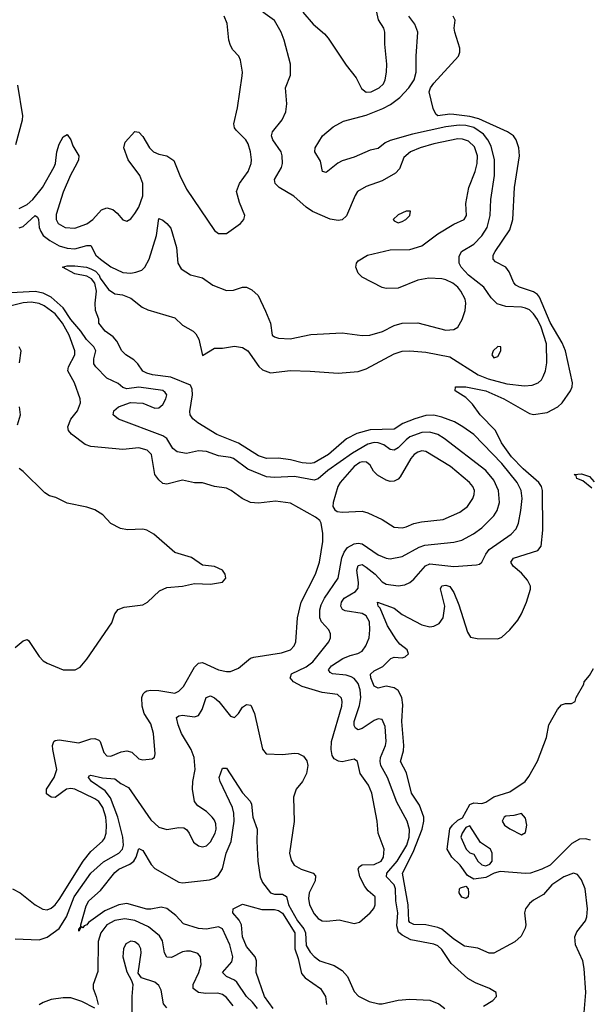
# Model space of a CAD drawing. Header units: inches. Extents: x 1682530 to 1839546, y 640742 to 791647.
# Tile 258 of 656: x 1700573 to 1703434, y 744351 to 749293. Entities that reach past the tile are written whole.
import ezdxf

# ---------------------------------------------------------------- set-up
doc = ezdxf.new("R2010")
doc.units = ezdxf.units.IN
doc.header["$MEASUREMENT"] = 0
doc.layers.add('B7704', color=7, linetype='Continuous')

msp = doc.modelspace()

# ---------------------------------------------------------------- linework, layer by layer
at = {"layer": 'B7704', "color": 5}
for points, elevation in [([(1701993.2, 749330), (1702045.2, 749270), (1702101.3, 749221.3), (1702119.7, 749199.7), (1702210, 749064.2), (1702260, 749000), (1702287, 748947), (1702310, 748928.4), (1702334.5, 748930), (1702375.8, 748950), (1702396.4, 748970), (1702405.3, 748990), (1702412.9, 749030), (1702413.8, 749070), (1702403.1, 749170), (1702404.4, 749230), (1702398.4, 749250), (1702371.4, 749291.4), (1702350, 749390.9)], 560), ([(1700570, 748248.6), (1700590, 748254.8), (1700650, 748309.2), (1700662, 748302), (1700666.8, 748290), (1700671.2, 748250), (1700678.2, 748230), (1700691.2, 748210), (1700724.1, 748184.1), (1700770, 748157.2), (1700810, 748145.3), (1700850, 748143.1), (1700910, 748159), (1700930, 748159.3), (1700955.1, 748110), (1700977.8, 748090), (1701030, 748051.7), (1701090, 748023.3), (1701130, 748020.5), (1701155.3, 748024.7), (1701184.5, 748035.5), (1701200.4, 748050), (1701221.5, 748090), (1701259.5, 748210), (1701270, 748294), (1701290, 748286), (1701311.4, 748270), (1701330, 748246), (1701359.8, 748150), (1701365.7, 748070), (1701381.7, 748041.7), (1701430, 748011.8), (1701490, 747997.7), (1701540.7, 747960.7), (1701610, 747933.6), (1701645.3, 747934.7), (1701690.4, 747950.4), (1701710.4, 747950.4), (1701737.6, 747937.6), (1701768.7, 747908.7), (1701806, 747830), (1701830.2, 747770.2), (1701839.6, 747710), (1701850, 747700.8), (1701870, 747694.4), (1701928.5, 747691.5), (1702032.9, 747712.9), (1702190, 747720.2), (1702290, 747707.9), (1702329.1, 747709.1), (1702392.2, 747727.8), (1702450, 747757.7), (1702490, 747770.2), (1702570, 747771.1), (1702710, 747734.1), (1702750, 747738), (1702769.7, 747750), (1702792.1, 747787.9), (1702806.2, 747833.8), (1702810.5, 747870), (1702807.2, 747890), (1702785.2, 747930), (1702769.8, 747950), (1702744.5, 747970), (1702710, 747987.2), (1702690, 747991.7), (1702624.8, 747995.2), (1702570, 747985), (1702470, 747945), (1702410, 747943.1), (1702390, 747947.7), (1702290, 747999.8), (1702270, 748020.5), (1702258, 748050), (1702261, 748070), (1702270, 748082), (1702317, 748110), (1702430, 748137.1), (1702530, 748138.5), (1702590, 748157.4), (1702670, 748218), (1702750, 748265.6), (1702801.6, 748290), (1702814.2, 748310), (1702810.6, 748370), (1702825.3, 748450), (1702857.4, 748530), (1702867.2, 748570), (1702867.8, 748610), (1702854.1, 748654.1), (1702823.1, 748683.1), (1702793.1, 748693.1), (1702770, 748694.2), (1702650, 748669.5), (1702581.7, 748650), (1702533.1, 748630), (1702499, 748601), (1702476.6, 748543.4), (1702457.5, 748522.5), (1702390, 748484.4), (1702310, 748455.8), (1702267.6, 748430), (1702254.7, 748410), (1702211, 748309), (1702190, 748287.4), (1702170, 748284.2), (1702130, 748290.9), (1702041.6, 748330), (1702010, 748351), (1701947.6, 748407.6), (1701874, 748450), (1701861.6, 748461.6), (1701853.5, 748470), (1701850.8, 748490), (1701886, 748550), (1701890.7, 748570), (1701889.8, 748610), (1701883.2, 748630), (1701842.9, 748690), (1701835.5, 748710), (1701839.8, 748730), (1701888.3, 748790), (1701907.2, 748830), (1701911.8, 748870), (1701905.8, 748950), (1701930, 749014.8), (1701930, 749069), (1701899.1, 749190), (1701884.2, 749230), (1701850, 749287.7), (1701791.2, 749330)], 560), ([(1700570, 748345.8), (1700610, 748364.6), (1700638.9, 748390), (1700686.3, 748450), (1700746.3, 748553.7), (1700752.4, 748570), (1700759.1, 748630), (1700770, 748667.1), (1700790, 748705.2), (1700810, 748716.2), (1700829.3, 748690), (1700839.3, 748659.3), (1700869.3, 748609.3), (1700867.9, 748590), (1700860.1, 748570), (1700827.5, 748512.5), (1700790, 748426.2), (1700755.2, 748315.2), (1700756.1, 748290), (1700766.3, 748270), (1700800.4, 748250), (1700850, 748245.8), (1700910, 748268.8), (1700939.4, 748290), (1700982.3, 748337.7), (1701010, 748348), (1701039.6, 748339.6), (1701062, 748322), (1701090, 748287.7), (1701110, 748282), (1701130, 748293), (1701150, 748319.3), (1701170, 748352.2), (1701190, 748408), (1701189.9, 748470), (1701174.9, 748510), (1701117.2, 748590), (1701095, 748650), (1701102.4, 748677.6), (1701150, 748732), (1701170, 748728.8), (1701190, 748705.7), (1701223.2, 748650), (1701243.7, 748630), (1701270, 748617.6), (1701310.4, 748610), (1701346.2, 748586.2), (1701375.5, 748510), (1701410, 748441.6), (1701550, 748234.4), (1701570, 748219.5), (1701610, 748220.3), (1701679.6, 748270), (1701696.2, 748290), (1701702.4, 748310), (1701674.3, 748374.3), (1701659.4, 748430), (1701675.5, 748470), (1701718.5, 748530), (1701733.1, 748570), (1701735, 748590), (1701730.5, 748630), (1701719.2, 748670), (1701706.1, 748690), (1701658.1, 748738.1), (1701649.8, 748750), (1701647.1, 748770), (1701665, 748850), (1701688.5, 749010), (1701689.7, 749030), (1701679.7, 749090), (1701671.6, 749110), (1701641.8, 749141.8), (1701630, 749162.7), (1701621.4, 749190), (1701613.5, 749273.5), (1701598.3, 749310)], 580), ([(1702898.7, 744341.3), (1702946, 744370), (1702964, 744390), (1702962, 744410), (1702929, 744430), (1702858, 744458), (1702819.8, 744479.8), (1702735.9, 744555.9), (1702690, 744626.2), (1702670, 744643.7), (1702650, 744652.5), (1702534.3, 744674.3), (1702490, 744697.4), (1702473.2, 744713.2), (1702464.4, 744744.4), (1702469.3, 744810), (1702459.6, 744870), (1702457.3, 744930), (1702450, 744950.8), (1702411.6, 744991.6), (1702414.3, 745010), (1702465.2, 745070), (1702514.4, 745150), (1702525.6, 745190), (1702527.5, 745227.5), (1702515.8, 745270), (1702464.8, 745364.8), (1702416.6, 745490), (1702384.2, 745550), (1702380.4, 745570), (1702382.8, 745590), (1702407.7, 745650), (1702410.9, 745670), (1702405.4, 745745.4), (1702390, 745780.4), (1702370, 745784.1), (1702350, 745775.6), (1702290, 745734.9), (1702270, 745728.4), (1702257.4, 745737.4), (1702250.5, 745750.5), (1702249.9, 745770), (1702277.3, 745850), (1702283.4, 745890), (1702280.5, 745930), (1702270, 745960.7), (1702250, 745986.5), (1702234.9, 745994.9), (1702210, 746002.2), (1702142, 746010), (1702130, 746016.4), (1702121.1, 746030), (1702137, 746050), (1702193.4, 746086.6), (1702230, 746102.4), (1702268.8, 746111.2), (1702290, 746123.9), (1702308.8, 746150), (1702324.8, 746190), (1702329.2, 746230), (1702326.4, 746270), (1702310, 746300.2), (1702290, 746311.7), (1702205.6, 746325.6), (1702192.1, 746332.1), (1702183.1, 746350), (1702186.7, 746370), (1702199.3, 746390), (1702256.9, 746423.1), (1702270, 746440.3), (1702272.2, 746467.8), (1702264.2, 746530), (1702270, 746553.2), (1702290, 746558.5), (1702310, 746545.6), (1702355.1, 746510), (1702390, 746470.8), (1702410, 746459.8), (1702470, 746451.5), (1702503.6, 746456.4), (1702530, 746468.2), (1702550, 746485.2), (1702608, 746552), (1702630, 746561.6), (1702750, 746548.6), (1702864.2, 746555.8), (1702879.4, 746560.6), (1702890, 746570.4), (1702909.8, 746610), (1702927, 746633), (1703038.2, 746710), (1703062.7, 746737.3), (1703073.9, 746766.1), (1703086.2, 746830), (1703092, 746890), (1703088.1, 746930), (1703068.1, 746970), (1702990, 747064.7), (1702849.9, 747210), (1702795.4, 747250), (1702753.6, 747273.6), (1702690, 747298.3), (1702650, 747307.9), (1702610, 747305.8), (1702553.5, 747290), (1702494.7, 747265.3), (1702450, 747237.4), (1702330, 747234.3), (1702263.8, 747216.2), (1702211.4, 747188.6), (1702121, 747110), (1702050, 747069.1), (1702030, 747065.9), (1701990, 747068.9), (1701930, 747083.6), (1701870, 747091.5), (1701810, 747090.5), (1701770, 747102.9), (1701670, 747166.7), (1701561.1, 747210), (1701465.6, 747270), (1701441.3, 747290), (1701428.2, 747310), (1701426.1, 747326.1), (1701439, 747410), (1701438.2, 747438.2), (1701430, 747458.4), (1701330, 747499.3), (1701238, 747510), (1701210, 747518.3), (1701190, 747529.2), (1701165.3, 747565.3), (1701145, 747585), (1701105.1, 747610), (1701085.7, 747630), (1701059.5, 747679.5), (1701041, 747701), (1701001.2, 747730), (1700969.3, 747770), (1700969.1, 747789.1), (1700952.9, 747832.9), (1700951.8, 747870), (1700958, 747930), (1700949.4, 747970), (1700932, 747992), (1700910, 748006), (1700850, 748017), (1700787, 748050), (1700810, 748057.4), (1700850, 748056.8), (1700907.3, 748050), (1700930, 748041.5), (1700952.4, 748030), (1700970.9, 748010), (1700976.1, 747996.1), (1701018.9, 747938.9), (1701050, 747916.3), (1701088, 747912), (1701130, 747895.8), (1701187.3, 747850), (1701215.8, 747835.8), (1701350, 747796.3), (1701390, 747759.1), (1701442.8, 747730), (1701456.7, 747716.7), (1701471.6, 747690), (1701490, 747606.8), (1701550, 747644.2), (1701590, 747643.6), (1701650, 747654.2), (1701690, 747647.2), (1701717.3, 747630), (1701771.3, 747551.3), (1701790, 747535.3), (1701830, 747519.4), (1701930, 747531.5), (1702030, 747529.2), (1702170, 747518.1), (1702270, 747527), (1702310, 747540.1), (1702450, 747615.1), (1702490, 747629.1), (1702528.7, 747631.3), (1702610, 747623.3), (1702730, 747600.3), (1702871.2, 747510), (1702922.8, 747490), (1703014.9, 747465.1), (1703105, 747455), (1703142.2, 747457.8), (1703173.3, 747470), (1703190, 747485.3), (1703198.6, 747501.4), (1703210, 747530.6), (1703216.3, 747570), (1703214.2, 747665.8), (1703187, 747750), (1703170, 747788.3), (1703150, 747816.9), (1703130, 747835.8), (1703110, 747845.3), (1703088.7, 747850), (1703010, 747852.7), (1702966.8, 747866.8), (1702936.4, 747896.4), (1702900.3, 747950), (1702823.6, 748010), (1702787, 748050), (1702776.8, 748070), (1702776.2, 748103.8), (1702788.3, 748130), (1702850, 748166.4), (1702890, 748208.6), (1702916.7, 748250), (1702932.8, 748310), (1702935.2, 748390), (1702953.8, 748510), (1702953.8, 748590), (1702937.3, 748657.3), (1702920.9, 748690), (1702898.1, 748718.1), (1702850, 748750.8), (1702810, 748761), (1702776.9, 748763.1), (1702710, 748755.2), (1702541.8, 748718.2), (1702430, 748686.3), (1702405.6, 748674.4), (1702370, 748645.7), (1702330, 748637.3), (1702250, 748602.8), (1702190, 748584.2), (1702167.4, 748572.6), (1702110, 748526), (1702091.4, 748531.4), (1702081.9, 748581.9), (1702053.1, 748630), (1702054.7, 748650), (1702090.7, 748710), (1702144.9, 748755.1), (1702196.7, 748783.3), (1702310, 748813.1), (1702393.8, 748846.2), (1702432.4, 748867.6), (1702478.3, 748901.7), (1702525, 748950), (1702550.4, 748990), (1702561.1, 749030), (1702560.5, 749110), (1702568.8, 749230), (1702554.6, 749270), (1702524.5, 749310)], 540), ([(1703403, 744310), (1703411.3, 744410), (1703402.9, 744530), (1703396.2, 744570), (1703360.4, 744650), (1703356.3, 744690), (1703366.1, 744713.9), (1703409.8, 744770.2), (1703416.4, 744790), (1703420.3, 744830), (1703408.9, 744930), (1703390, 744975.1), (1703370, 745002.3), (1703350, 745009.8), (1703302, 744990), (1703241.6, 744950), (1703198.7, 744901.3), (1703150, 744873.5), (1703130, 744856.8), (1703108.6, 744830), (1703104.1, 744810), (1703110.2, 744750), (1703107.6, 744732.4), (1703087.2, 744692.8), (1703055.4, 744664.6), (1702950, 744608), (1702927.6, 744607.6), (1702870, 744633), (1702802.6, 744642.6), (1702750, 744677.8), (1702690, 744727.9), (1702670, 744736.6), (1702610, 744750.5), (1702550, 744751.8), (1702530, 744760.8), (1702523.5, 744770), (1702520.8, 744850), (1702492.7, 745010), (1702545.3, 745114.7), (1702590.4, 745230), (1702600.1, 745270), (1702599.6, 745290), (1702578.5, 745350), (1702537.7, 745410), (1702512.3, 745512.3), (1702482.8, 745570), (1702496.8, 745623.2), (1702498.9, 745650), (1702489.2, 745770.8), (1702493.8, 745853.8), (1702488.8, 745890), (1702470, 745926.3), (1702450, 745939.3), (1702410, 745948.3), (1702370, 745937.4), (1702350, 745947.8), (1702334, 745990), (1702332.7, 746007.3), (1702350, 746024.3), (1702393.5, 746046.5), (1702434.2, 746085.8), (1702450, 746093.1), (1702490, 746090.2), (1702505.8, 746094.2), (1702522.8, 746110), (1702515.2, 746130), (1702479.3, 746159.3), (1702461.2, 746181.2), (1702417.7, 746250), (1702379.8, 746339.8), (1702371.1, 746350), (1702367.6, 746370), (1702450, 746338.4), (1702490, 746307.3), (1702590, 746256.1), (1702630, 746245.5), (1702650, 746248.3), (1702677, 746262.9), (1702695.6, 746290), (1702704.2, 746350), (1702683.7, 746436.3), (1702689.4, 746450.6), (1702710, 746454.4), (1702730, 746448), (1702750, 746418), (1702775.3, 746355.3), (1702818.7, 746218.7), (1702834, 746194), (1702866.8, 746186.8), (1702970, 746185.7), (1702990, 746193.3), (1703030, 746229.6), (1703070, 746278.1), (1703090, 746310.1), (1703114.7, 746370), (1703133.8, 746433.8), (1703134, 746450), (1703120, 746480), (1703090, 746514), (1703047.4, 746550), (1703035.5, 746570), (1703049.9, 746590.1), (1703171.6, 746628.4), (1703188, 746650), (1703196.4, 746730), (1703195, 746930), (1703189.9, 746950), (1703175.7, 746970), (1703098.1, 747038.1), (1703039.2, 747099.2), (1702988.8, 747168.8), (1702958.7, 747230), (1702881.5, 747310), (1702843.8, 747363.8), (1702810, 747396.2), (1702756, 747430), (1702759, 747450), (1702810.8, 747450), (1702910.2, 747430), (1703000.5, 747390), (1703130, 747315.3), (1703150, 747310.6), (1703218.6, 747321.4), (1703271.9, 747350), (1703293, 747370), (1703335, 747430), (1703343.2, 747450), (1703344.2, 747470), (1703309.9, 747630), (1703292.4, 747670), (1703233.5, 747773.5), (1703179.8, 747899.8), (1703170, 747913.4), (1703150, 747927.5), (1703078.7, 747950), (1703060.6, 747960.6), (1703050, 747971.3), (1703027.5, 748027.5), (1703010.9, 748050), (1702958, 748078), (1702946.4, 748090), (1702947.3, 748110), (1702957.4, 748130), (1703030, 748238), (1703046.4, 748290), (1703053.9, 748450), (1703079.2, 748610), (1703076.3, 748650), (1703062.6, 748690), (1703048.9, 748710), (1703018.2, 748730), (1702875.5, 748795.5), (1702830, 748806.8), (1702750, 748817.4), (1702730, 748818.7), (1702670, 748809.6), (1702659.1, 748819.1), (1702647, 748847), (1702626.1, 748930), (1702632.5, 748950), (1702650, 748973.6), (1702772.7, 749110), (1702779.3, 749130), (1702779.3, 749150), (1702754.5, 749230), (1702752.3, 749250), (1702757, 749290), (1702747, 749310)], 520), ([(1700553.8, 748666.2), (1700587.1, 748790), (1700588.9, 748810), (1700564.1, 748964.1)], 620), ([(1700550, 744679.1), (1700670, 744674.5), (1700710, 744688.3), (1700770, 744731.3), (1700806.7, 744790), (1700845.6, 744890), (1700930, 745008.4), (1700993.7, 745066.3), (1701069.9, 745110.1), (1701088.8, 745130), (1701093.7, 745150), (1701090.3, 745190), (1701064.2, 745290), (1701027.9, 745387.9), (1701002.1, 745422.1), (1700932.1, 745470), (1700917.4, 745490), (1700921.6, 745498.4), (1700930, 745501.7), (1700988.3, 745488.3), (1701050, 745483), (1701079.7, 745459.7), (1701118.3, 745438.3), (1701230, 745277.3), (1701270, 745240.2), (1701310, 745227.7), (1701370, 745238.4), (1701396, 745236), (1701410, 745228), (1701423.1, 745210), (1701444.6, 745164.6), (1701470, 745145.8), (1701490, 745141.1), (1701510, 745146.7), (1701530, 745167.1), (1701553.8, 745210), (1701558.4, 745230), (1701556.6, 745256.6), (1701550, 745275.1), (1701538.4, 745290), (1701510, 745318.4), (1701466.4, 745346.4), (1701449, 745369), (1701439.5, 745430), (1701441.5, 745470), (1701452.7, 745530), (1701448.4, 745590), (1701432.9, 745630), (1701384.5, 745710), (1701366.9, 745753.1), (1701358.9, 745790), (1701370, 745799), (1701390, 745802.9), (1701450, 745793.4), (1701470, 745800.9), (1701487.8, 745830), (1701508.6, 745891.4), (1701530, 745899.1), (1701550, 745889.1), (1701572.2, 745870), (1701630, 745797), (1701650, 745790.4), (1701670, 745810.4), (1701690, 745841.7), (1701710, 745854.9), (1701731.8, 745851.8), (1701750, 745810.7), (1701790, 745631), (1701808.8, 745608.8), (1701890, 745604.2), (1701950, 745611.8), (1701970, 745610.3), (1701995.9, 745595.9), (1702013.1, 745573.1), (1702017.8, 745550), (1702010.3, 745510), (1701990.2, 745469.8), (1701959.3, 745430), (1701946.4, 745390), (1701948.9, 745268.9), (1701926, 745110), (1701934.1, 745074.1), (1701948.4, 745050), (1701983.8, 745030), (1702044.2, 745010), (1702056.4, 744996.4), (1702054.6, 744970), (1702025, 744910), (1702021.3, 744881.3), (1702025.4, 744850), (1702050, 744804.9), (1702070, 744782.4), (1702090, 744770.2), (1702112.5, 744767.5), (1702174.4, 744774.4), (1702250, 744755.8), (1702276.4, 744763.6), (1702330, 744810.6), (1702348.2, 744831.8), (1702355.8, 744850), (1702355.1, 744890), (1702320.2, 744920.2), (1702303, 744943), (1702278.6, 744990), (1702269.8, 745030.2), (1702277.2, 745042.8), (1702289.8, 745050.2), (1702350, 745052), (1702385.5, 745070), (1702397.8, 745090), (1702400.7, 745130), (1702370.8, 745210), (1702364.8, 745270), (1702338.4, 745410), (1702322.7, 745450), (1702279.4, 745510), (1702266, 745570), (1702250, 745581.7), (1702190, 745567.5), (1702171.1, 745571.1), (1702150, 745582.4), (1702140.2, 745600.2), (1702135.3, 745630), (1702137.2, 745670), (1702187.5, 745847.5), (1702190.5, 745870), (1702187.1, 745887.1), (1702166, 745906), (1702090, 745915.3), (1701990, 745945.9), (1701945.7, 745970), (1701929.1, 745990), (1701930, 745993.4), (1701935.5, 746010), (1702010, 746044.2), (1702042.5, 746070), (1702123.8, 746170), (1702131.9, 746190), (1702132, 746210), (1702123.5, 746230), (1702085.7, 746270), (1702077.5, 746290), (1702077.1, 746330), (1702084, 746356), (1702101.3, 746390), (1702170.3, 746489.7), (1702188.8, 746591.2), (1702200.1, 746619.9), (1702217.2, 746642.8), (1702250, 746662.7), (1702270, 746665.8), (1702290, 746661.6), (1702370, 746606.1), (1702409.8, 746590.2), (1702430, 746587.2), (1702490, 746598), (1702575.4, 746644.6), (1702605, 746655), (1702750, 746671.2), (1702790, 746681.1), (1702848.2, 746711.8), (1702890, 746742.3), (1702950, 746802.2), (1702967.1, 746830), (1702978.5, 746870), (1702973.6, 746930), (1702950, 746982), (1702909.9, 747030), (1702702.2, 747190), (1702670, 747210.4), (1702630, 747222.7), (1702590, 747220.4), (1702530, 747198.5), (1702510, 747184.8), (1702470, 747143.6), (1702450, 747132.2), (1702430, 747135.7), (1702399.1, 747159.1), (1702370, 747169.5), (1702350, 747169.9), (1702318.6, 747161.4), (1702242.4, 747117.6), (1702118.4, 747030), (1702070, 746988.7), (1702050, 746981.5), (1701950, 747000.1), (1701850, 746995.3), (1701810, 746999), (1701716, 747036), (1701645.7, 747090), (1701630, 747095.8), (1701570, 747102.9), (1701510, 747124.9), (1701470, 747128.4), (1701410, 747114.9), (1701363.1, 747123.1), (1701340.5, 747140.5), (1701310.5, 747190), (1701290, 747203.4), (1701067.5, 747287.5), (1701041.6, 747310), (1701044.7, 747330), (1701067.6, 747350), (1701128.3, 747371.7), (1701190, 747368.1), (1701250, 747343), (1701270, 747344), (1701290, 747361.3), (1701305.9, 747390), (1701311, 747410), (1701302.1, 747422.1), (1701290, 747431.2), (1701170, 747447.8), (1701110, 747439.5), (1701090, 747447.3), (1701066.7, 747466.7), (1701010, 747493.3), (1700954.6, 747550), (1700945.3, 747565.3), (1700945.2, 747590), (1700954, 747630), (1700945, 747650), (1700907.9, 747687.9), (1700879.4, 747730), (1700828.7, 747788.7), (1700790, 747846.3), (1700730, 747899.9), (1700690, 747920.2), (1700650, 747929.1), (1700530, 747921.4)], 560), ([(1700537.3, 744930), (1700574.9, 744910), (1700650.8, 744850.8), (1700688.1, 744828.1), (1700710, 744825.6), (1700730, 744832.9), (1700750, 744851), (1700770, 744876.3), (1700890.2, 745069.8), (1700930, 745118.4), (1700988.5, 745170), (1700997.2, 745182.8), (1701006, 745210), (1701007.5, 745250), (1701004.2, 745290), (1700990, 745339.1), (1700970, 745368.2), (1700950, 745382.2), (1700850, 745431.4), (1700830, 745434.9), (1700806.7, 745430), (1700750, 745389.2), (1700729.9, 745389.9), (1700707.4, 745407.4), (1700706.8, 745430), (1700746.4, 745490), (1700758.4, 745530), (1700738.6, 745630), (1700737, 745650), (1700743.2, 745670), (1700750, 745675.7), (1700770, 745678.6), (1700870, 745663.3), (1700930, 745682.8), (1700950, 745685.2), (1700970, 745676.9), (1700975.6, 745670), (1700994.9, 745614.9), (1701010, 745598), (1701030, 745596.6), (1701081.6, 745618.4), (1701110, 745623.1), (1701135.9, 745615.9), (1701170, 745583.7), (1701190, 745578), (1701236.6, 745583.4), (1701249.3, 745590.7), (1701252, 745608), (1701244, 745710), (1701230, 745758), (1701197.3, 745810), (1701186.9, 745846.9), (1701186, 745890), (1701191.6, 745908.4), (1701201.4, 745918.6), (1701210, 745924.4), (1701230, 745927.3), (1701270, 745926.3), (1701350, 745912.1), (1701370, 745921.8), (1701393.5, 745946.5), (1701450, 746042.4), (1701470, 746063.6), (1701490, 746066.7), (1701570, 746030.2), (1701610, 746021.2), (1701630, 746021.3), (1701670, 746037.7), (1701730, 746087.4), (1701746.3, 746093.7), (1701885.7, 746114.3), (1701930, 746130.3), (1701949.7, 746150), (1701957.1, 746170), (1701965.8, 746290), (1701984, 746370), (1702056.1, 746510), (1702075.7, 746570), (1702093.5, 746673.5), (1702093.4, 746713.4), (1702085.1, 746765.1), (1702078.3, 746778.3), (1702056.6, 746796.6), (1701930, 746866.8), (1701855.4, 746875.4), (1701770, 746865.8), (1701730, 746869.8), (1701689.2, 746889.2), (1701632.8, 746930), (1701610, 746940.7), (1701549.1, 746949.1), (1701490, 746968.7), (1701450, 746968.9), (1701390, 746981.5), (1701310, 746962.1), (1701290, 746964.5), (1701270, 746982.8), (1701250.4, 747010.4), (1701232.9, 747110), (1701211.9, 747131.9), (1701170, 747143.2), (1701090, 747135.8), (1700930, 747150.5), (1700900.8, 747160.8), (1700831.9, 747211.9), (1700816.8, 747230), (1700814.5, 747250), (1700830, 747287.6), (1700862, 747330), (1700877.1, 747370), (1700876.5, 747390), (1700846.8, 747470), (1700813.5, 747530), (1700817.2, 747550), (1700849, 747610), (1700849.9, 747630.1), (1700820.8, 747710), (1700787.9, 747770), (1700750, 747816.5), (1700695.9, 747855.9), (1700670, 747867.4), (1700630, 747875.2), (1700590, 747872), (1700530, 747856.7)], 580), ([(1700571.1, 747571.1), (1700579.7, 747630), (1700570, 747651.5)], 620), ([(1700561.1, 747258.9), (1700576.3, 747310), (1700571.2, 747350)], 620), ([(1700550, 746142.3), (1700590, 746175.6), (1700610, 746181.7), (1700617.5, 746177.5), (1700670, 746096.5), (1700690, 746074.9), (1700710, 746062.7), (1700790, 746029.1), (1700850.8, 746029.2), (1700876.8, 746043.2), (1700910, 746083.1), (1701035.3, 746264.7), (1701049.8, 746310.2), (1701067.2, 746332.8), (1701096.5, 746343.5), (1701190, 746355.5), (1701214.3, 746370), (1701274.2, 746425.8), (1701310, 746442.3), (1701390, 746449.1), (1701450, 746462.3), (1701530, 746460.2), (1701589.2, 746470), (1701606, 746490), (1701602.4, 746510), (1701590, 746529.4), (1701550, 746548), (1701490, 746554.7), (1701434.1, 746594.1), (1701350, 746618.7), (1701245.4, 746710), (1701210, 746731.4), (1701190, 746734.8), (1701112.7, 746732.7), (1701078.2, 746738.2), (1701030, 746764.8), (1700990, 746807.1), (1700950, 746832), (1700910, 746845.3), (1700810, 746866.2), (1700753.8, 746893.8), (1700723, 746903), (1700698.4, 746918.4), (1700590, 747025.6), (1700570, 747039.8)], 620), ([(1703441.8, 746941.8), (1703397.5, 746977.5), (1703366.6, 746990), (1703363.5, 747003.5), (1703353.2, 747010), (1703390, 747013.2), (1703430, 746999.3), (1703453, 746973)], 480), ([(1703434.6, 745174.6), (1703410, 745182.3), (1703380.8, 745179.2), (1703342, 745158), (1703233.6, 745050), (1703191.5, 745030), (1703134.4, 745010), (1703110, 745007.5), (1702982.9, 745017.1), (1702951.5, 745008.5), (1702910, 744987.6), (1702850, 744979), (1702818, 744998), (1702782, 745050), (1702739, 745090), (1702717.2, 745130), (1702730, 745231), (1702742.7, 745250), (1702770, 745276), (1702793.2, 745286.8), (1702830, 745354), (1702850, 745362), (1702890, 745358), (1702910, 745364.7), (1702950, 745392), (1703030, 745418), (1703108, 745470), (1703125.6, 745494.4), (1703170, 745572), (1703215.1, 745690), (1703227, 745753), (1703269.6, 745830.4), (1703290, 745854.8), (1703310, 745860.7), (1703339.3, 745860.7), (1703358, 745870), (1703364, 745890), (1703402, 745958), (1703404, 745970), (1703430, 746001), (1703450, 746036)], 480), ([(1701765.6, 744330), (1701741, 744361), (1701709.9, 744390), (1701661.8, 744461.8), (1701650, 744472.8), (1701610.4, 744490.4), (1701589.8, 744510), (1701636, 744564), (1701642.3, 744590), (1701626.6, 744650), (1701590, 744730.5), (1701570, 744740.2), (1701510, 744728.7), (1701470, 744731.2), (1701394.7, 744754.7), (1701356.5, 744796.5), (1701310, 744831.4), (1701282.2, 744837.8), (1701230, 744828), (1701210, 744828.7), (1701110, 744857), (1701069.7, 744850.3), (1700999.3, 744820.7), (1700917.6, 744762.4), (1700910, 744749.8), (1700895.8, 744744.2), (1700890, 744734.5), (1700881, 744739), (1700870, 744718), (1700868.5, 744728.5), (1700879.6, 744740.4), (1700878.7, 744750), (1700905.7, 744845.7), (1700919.8, 744870), (1700977.9, 744922.1), (1701050, 745011.8), (1701069.8, 745030), (1701125.5, 745054.5), (1701145.4, 745070), (1701157.4, 745090), (1701170, 745132.7), (1701190, 745122.6), (1701232.2, 745052.2), (1701250, 745032.1), (1701370, 744964.8), (1701390, 744960.2), (1701523.9, 744976.1), (1701550, 744984.9), (1701570, 744999.6), (1701590, 745030.4), (1701608.1, 745110), (1701632.5, 745167.5), (1701647.8, 745270), (1701646.4, 745310), (1701639.5, 745339.5), (1701577.7, 745470), (1701572.9, 745490), (1701590, 745535.5), (1701610, 745536.3), (1701690, 745412.7), (1701728.9, 745370), (1701735.6, 745355.6), (1701741.8, 745290), (1701764.3, 745230), (1701761.3, 745170), (1701766.2, 745070), (1701779.1, 744990), (1701790, 744962.2), (1701830.1, 744910.1), (1701850, 744904.5), (1701890, 744903.3), (1701910, 744891.6), (1701921.4, 744850), (1701966.4, 744770), (1701997.8, 744730), (1702005.5, 744710), (1702010, 744645.7), (1702030, 744612.7), (1702050, 744590.3), (1702077.1, 744570), (1702150, 744546), (1702190, 744520.8), (1702215.8, 744490), (1702250, 744415.5), (1702272.3, 744392.3), (1702324.5, 744364.5), (1702373.9, 744353.9), (1702390, 744353), (1702470, 744371.6), (1702530, 744377.4), (1702630, 744372), (1702673.9, 744353.9), (1702705.5, 744330)], 540), ([(1701843.9, 744330), (1701799.7, 744390), (1701758.1, 744510), (1701759.8, 744570), (1701753.5, 744590), (1701710, 744641.3), (1701689.3, 744690), (1701685.6, 744750), (1701674, 744774), (1701642, 744810), (1701642.9, 744830), (1701690, 744853.7), (1701786.4, 744826.4), (1701850, 744826.6), (1701870, 744821), (1701890, 744808.6), (1701952.1, 744710), (1701952.5, 744630), (1701970, 744580.2), (1701985.7, 744505.7), (1702003.9, 744483.9), (1702081.6, 744430), (1702106.5, 744390), (1702111.9, 744350)], 520), ([(1701642.8, 744342.8), (1701610, 744384.9), (1701590, 744399.9), (1701566.7, 744406.7), (1701505.6, 744405.6), (1701470, 744409.9), (1701442.6, 744430), (1701443.4, 744450), (1701471.1, 744510), (1701482, 744550), (1701478.9, 744590), (1701466.2, 744606.2), (1701430, 744618.4), (1701410, 744617.7), (1701390, 744613.7), (1701333.3, 744586.7), (1701310, 744587.9), (1701298.4, 744610), (1701289.4, 744669.4), (1701274.4, 744694.4), (1701219, 744739), (1701150, 744772.2), (1701099.5, 744780.5), (1701050, 744772.3), (1701010, 744749.9), (1700979.6, 744710), (1700966.6, 744666.6), (1700964.7, 744515.3), (1700940.9, 744450), (1700940.9, 744430), (1700956.6, 744390), (1700965.5, 744350)], 560), ([(1701310, 744332.7), (1701293.3, 744353.3), (1701281.4, 744421.4), (1701270, 744445.6), (1701250, 744462.6), (1701184, 744484), (1701167.5, 744507.5), (1701182.6, 744610), (1701179.4, 744630), (1701170, 744649.7), (1701150, 744665.3), (1701130, 744668.5), (1701105, 744655), (1701093.4, 744630), (1701089.4, 744589.4), (1701110, 744514.8), (1701134, 744470), (1701139.3, 744450), (1701134.9, 744390), (1701135.6, 744270)], 580), ([(1700950, 744331.1), (1700885, 744365), (1700830, 744383.4), (1700790, 744383.6), (1700730, 744374.6), (1700690, 744360.8), (1700670, 744348.7)], 560)]:
    msp.add_lwpolyline(points, dxfattribs=dict(at, elevation=elevation))
for points, elevation in [([(1702531.8, 748331.8), (1702510, 748331.5), (1702470, 748313), (1702444.9, 748290), (1702450, 748282.8), (1702470, 748273.4), (1702490, 748279.5), (1702509.3, 748290), (1702529.3, 748310)], 580), ([(1702970, 747652), (1702946.4, 747630), (1702940.5, 747610), (1702950, 747594.8), (1702970, 747603), (1702986, 747630), (1702986, 747650)], 560), ([(1702590, 747128.7), (1702570, 747122.6), (1702551.1, 747110), (1702534, 747090), (1702481.1, 746998.9), (1702470, 746986), (1702450, 746975.8), (1702430, 746975.4), (1702410, 746982), (1702366.4, 747006.4), (1702346.6, 747026.6), (1702330, 747056.4), (1702312.4, 747072.4), (1702290, 747074.3), (1702277.8, 747070), (1702249.5, 747050), (1702180.2, 746970), (1702168.7, 746950), (1702144.2, 746870), (1702143.8, 746850), (1702152.3, 746832.3), (1702164.6, 746824.6), (1702190, 746820.3), (1702290, 746826.7), (1702318.4, 746818.4), (1702390, 746783.6), (1702450, 746746), (1702490, 746741.7), (1702510, 746747.2), (1702550, 746763.5), (1702587.7, 746772.3), (1702696.4, 746783.6), (1702779.6, 746820.4), (1702817.6, 746850), (1702845.3, 746890), (1702852.4, 746910), (1702853.2, 746930), (1702844.6, 746950), (1702828, 746970), (1702733.4, 747050), (1702610, 747125.7)], 580), ([(1703090, 745308), (1703050, 745298), (1703010, 745295.3), (1703002, 745290), (1702992, 745270), (1703004.7, 745250), (1703030, 745231.3), (1703090, 745202), (1703110, 745214), (1703116, 745250), (1703110, 745286)], 480), ([(1702830, 745246), (1702810, 745238), (1702791.3, 745210), (1702784.7, 745190), (1702812, 745130), (1702830, 745112), (1702850, 745104.7), (1702871, 745070), (1702890, 745051), (1702910, 745046.8), (1702930, 745054.8), (1702942.7, 745070), (1702942.7, 745110), (1702933.2, 745130), (1702883.7, 745163.7)], 480), ([(1702810, 744881.2), (1702790, 744889.4), (1702777.2, 744910), (1702779, 744930), (1702784.1, 744935.9), (1702810, 744944.7), (1702821, 744930), (1702822.8, 744910), (1702821, 744890)], 480)]:
    msp.add_lwpolyline(points, close=True, dxfattribs=dict(at, elevation=elevation))

doc.saveas('drawing.dxf')
